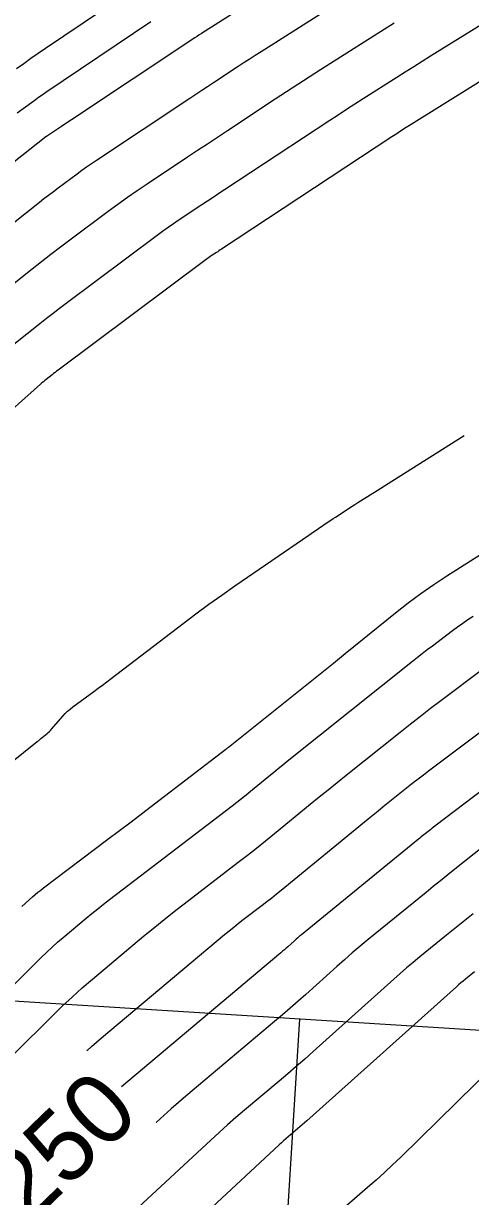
# Model space of a CAD drawing. Extents: x 658976 to 668721, y 639543 to 647196.
# Drawn here: x 662212.5 to 662250.4, y 642049.5 to 642148.9 of the extents above; entities that cross this region are included whole.
import ezdxf

# ---------------------------------------------------------------- set-up
doc = ezdxf.new("R2010")
doc.units = 0
for name, color, linetype in [('Ex_Contour Labels', 7, 'Continuous'), ('Ex_Major Contours', 7, 'Continuous'), ('Ex_Minor Contours', 7, 'Continuous'), ('R_Grid', 7, 'Continuous')]:
    doc.layers.add(name, color=color, linetype=linetype)

msp = doc.modelspace()

# ---------------------------------------------------------------- linework, layer by layer
at = {"layer": 'Ex_Major Contours'}
for points in [[(662260.863, 642150.057), (662245.334, 642140.359), (662245.199, 642140.274), (662245.064, 642140.189), (662244.929, 642140.104), (662244.794, 642140.019), (662244.256, 642139.676), (662244.122, 642139.59), (662243.988, 642139.504), (662243.854, 642139.417), (662243.721, 642139.329), (662229.292, 642129.81), (662229.182, 642129.738), (662229.072, 642129.665), (662228.962, 642129.592), (662228.852, 642129.519), (662228.413, 642129.228), (662228.303, 642129.154), (662228.195, 642129.079), (662228.088, 642129.003), (662227.982, 642128.924), (662215.452, 642119.552), (662215.325, 642119.457), (662215.199, 642119.36), (662215.074, 642119.263), (662214.949, 642119.165), (662214.451, 642118.77), (662214.327, 642118.671), (662214.205, 642118.57), (662214.084, 642118.466), (662213.964, 642118.362), (662200.887, 642106.7)], [(662223.312, 642149.067), (662214.425, 642143.078), (662214.114, 642142.866), (662213.805, 642142.651), (662213.498, 642142.433), (662213.193, 642142.212), (662211.978, 642141.323)], [(662207.87, 642083.419), (662213.687, 642088.072), (662213.791, 642088.156), (662213.896, 642088.241), (662213.999, 642088.326), (662214.103, 642088.412), (662214.516, 642088.755), (662214.617, 642088.843), (662214.715, 642088.935), (662214.808, 642089.031), (662214.898, 642089.131), (662215.85, 642090.237), (662216.043, 642090.449), (662216.248, 642090.649), (662216.463, 642090.838), (662216.69, 642091.014), (662218.466, 642092.321), (662218.838, 642092.596), (662219.21, 642092.873), (662219.58, 642093.152), (662219.948, 642093.433), (662226.037, 642098.094), (662227.115, 642098.909), (662228.203, 642099.709), (662229.301, 642100.496), (662230.409, 642101.268), (662236.679, 642105.579), (662236.884, 642105.72), (662237.089, 642105.86), (662237.295, 642106), (662237.502, 642106.138), (662238.328, 642106.693), (662238.535, 642106.831), (662238.742, 642106.969), (662238.949, 642107.107), (662239.157, 642107.243), (662240.125, 642107.879), (662240.356, 642108.03), (662240.588, 642108.18), (662240.82, 642108.329), (662241.053, 642108.477), (662242.46, 642109.366), (662242.772, 642109.563), (662243.084, 642109.76), (662243.397, 642109.957), (662243.709, 642110.154), (662249.833, 642114.007)], [(662259.02, 642089.769), (662247.348, 642080.907), (662247.232, 642080.818), (662247.115, 642080.728), (662246.999, 642080.638), (662246.884, 642080.547), (662246.423, 642080.182), (662246.308, 642080.091), (662246.193, 642079.999), (662246.079, 642079.907), (662245.965, 642079.814), (662236.047, 642071.702), (662235.899, 642071.579), (662235.753, 642071.456), (662235.608, 642071.33), (662235.465, 642071.203), (662234.894, 642070.691), (662234.751, 642070.563), (662234.607, 642070.437), (662234.461, 642070.312), (662234.315, 642070.188), (662220.825, 642058.82)]]:
    msp.add_lwpolyline(points, dxfattribs=at)
at = {"layer": 'Ex_Minor Contours'}
for points in [[(662246.721, 642160.247), (662227.599, 642148.079), (662227.551, 642148.049), (662227.504, 642148.018), (662227.456, 642147.987), (662227.409, 642147.956), (662227.22, 642147.832), (662227.173, 642147.8), (662227.126, 642147.769), (662227.078, 642147.738), (662227.031, 642147.707), (662216.574, 642140.769), (662216.362, 642140.628), (662216.149, 642140.486), (662215.938, 642140.344), (662215.726, 642140.202), (662214.467, 642139.354), (662214.458, 642139.347), (662214.448, 642139.34), (662214.424, 642139.322), (662214.41, 642139.312), (662199.749, 642127.717)], [(662245.317, 642154.603), (662232.638, 642146.535), (662232.132, 642146.212), (662231.627, 642145.886), (662231.124, 642145.558), (662230.621, 642145.228), (662228.615, 642143.905), (662228.114, 642143.574), (662227.613, 642143.243), (662227.112, 642142.911), (662226.611, 642142.579), (662218.693, 642137.326), (662218.277, 642137.046), (662217.866, 642136.76), (662217.459, 642136.469), (662217.055, 642136.172), (662215.451, 642134.971), (662215.051, 642134.67), (662214.652, 642134.366), (662214.257, 642134.059), (662213.863, 642133.749), (662204.225, 642126.118)], [(662257.022, 642152.414), (662246.995, 642146.153), (662246.279, 642145.705), (662245.565, 642145.255), (662244.851, 642144.805), (662244.139, 642144.352), (662241.29, 642142.54), (662240.579, 642142.085), (662239.87, 642141.628), (662239.162, 642141.167), (662238.457, 642140.704), (662229.546, 642134.825), (662229.066, 642134.508), (662228.585, 642134.191), (662228.105, 642133.873), (662227.626, 642133.555), (662225.707, 642132.282), (662225.23, 642131.96), (662224.757, 642131.632), (662224.289, 642131.297), (662223.826, 642130.956), (662216.146, 642125.211), (662215.582, 642124.786), (662215.021, 642124.357), (662214.462, 642123.924), (662213.907, 642123.488), (662211.691, 642121.733)], [(662219.113, 642149.99), (662214.383, 642146.802), (662213.765, 642146.382), (662213.152, 642145.955), (662212.543, 642145.523), (662211.939, 642145.085)], [(662243.913, 642148.959), (662237.677, 642144.991), (662236.713, 642144.375), (662235.75, 642143.754), (662234.791, 642143.129), (662233.834, 642142.501), (662229.8, 642139.84), (662228.95, 642139.278), (662228.099, 642138.716), (662227.249, 642138.153), (662226.4, 642137.59), (662222.986, 642135.326), (662222.149, 642134.761), (662221.319, 642134.185), (662220.498, 642133.598), (662219.685, 642132.998), (662216.449, 642130.578), (662215.643, 642129.97), (662214.84, 642129.357), (662214.042, 642128.738), (662213.247, 642128.114), (662208.727, 642124.535)], [(662212.38, 642074.093), (662213.287, 642074.911), (662213.516, 642075.112), (662213.749, 642075.309), (662213.987, 642075.501), (662214.228, 642075.687), (662219.667, 642079.796), (662220.654, 642080.543), (662221.64, 642081.291), (662222.624, 642082.041), (662223.608, 642082.793), (662229.657, 642087.423), (662229.675, 642087.437), (662229.694, 642087.451), (662229.712, 642087.466), (662229.73, 642087.481), (662229.803, 642087.54), (662229.821, 642087.555), (662229.839, 642087.57), (662229.857, 642087.584), (662229.875, 642087.599), (662235.801, 642092.341), (662236.794, 642093.137), (662237.786, 642093.934), (662238.776, 642094.734), (662239.765, 642095.535), (662244.032, 642098.997), (662245.084, 642099.825), (662246.158, 642100.623), (662247.256, 642101.388), (662248.375, 642102.122), (662255.228, 642106.474)], [(662205.833, 642061.593), (662214.025, 642069.778), (662214.477, 642070.219), (662214.938, 642070.651), (662215.409, 642071.073), (662215.888, 642071.484), (662217.825, 642073.111), (662218.311, 642073.514), (662218.802, 642073.912), (662219.298, 642074.305), (662219.798, 642074.692), (662230.181, 642082.64), (662230.577, 642082.946), (662230.972, 642083.255), (662231.363, 642083.568), (662231.752, 642083.884), (662233.303, 642085.154), (662233.691, 642085.47), (662234.08, 642085.786), (662234.469, 642086.101), (662234.86, 642086.415), (662245.45, 642094.888), (662245.869, 642095.221), (662246.289, 642095.55), (662246.713, 642095.876), (662247.139, 642096.199), (662248.847, 642097.484), (662249.277, 642097.801), (662249.713, 642098.11), (662250.154, 642098.411), (662250.601, 642098.703)], [(662211.704, 642061.58), (662214.967, 642064.839), (662215.791, 642065.645), (662216.632, 642066.433), (662217.49, 642067.202), (662218.365, 642067.952), (662222.696, 642071.589), (662223.629, 642072.363), (662224.571, 642073.127), (662225.521, 642073.881), (662226.48, 642074.623), (662230.705, 642077.857), (662231.48, 642078.455), (662232.249, 642079.059), (662233.014, 642079.67), (662233.774, 642080.287), (662236.803, 642082.767), (662237.561, 642083.386), (662238.32, 642084.003), (662239.082, 642084.618), (662239.845, 642085.23), (662244.4, 642088.875), (662245.26, 642089.558), (662246.125, 642090.234), (662246.995, 642090.904), (662247.871, 642091.568), (662251.381, 642094.208)], [(662217.88, 642061.863), (662217.893, 642061.875), (662218.293, 642062.25), (662218.701, 642062.616), (662219.117, 642062.973), (662229.536, 642071.72), (662229.926, 642072.045), (662230.321, 642072.365), (662230.719, 642072.68), (662231.121, 642072.991), (662232.735, 642074.227), (662233.137, 642074.537), (662233.537, 642074.851), (662233.934, 642075.168), (662234.328, 642075.489), (662241.716, 642081.538), (662242.137, 642081.881), (662242.558, 642082.223), (662242.98, 642082.564), (662243.404, 642082.904), (662245.099, 642084.26), (662245.524, 642084.598), (662245.951, 642084.932), (662246.381, 642085.263), (662246.814, 642085.591), (662255.951, 642092.465)], [(662251.507, 642079.209), (662249.051, 642077.266), (662248.438, 642076.779), (662247.827, 642076.29), (662247.218, 642075.798), (662246.611, 642075.304), (662241.71, 642071.295), (662241.033, 642070.735), (662240.363, 642070.167), (662239.699, 642069.592), (662239.041, 642069.008), (662236.424, 642066.661), (662235.768, 642066.077), (662235.107, 642065.498), (662234.442, 642064.924), (662233.772, 642064.355), (662226.278, 642058.04), (662225.646, 642057.501), (662225.02, 642056.954), (662224.402, 642056.4), (662223.79, 642055.838), (662223.748, 642055.799)], [(662250.594, 642073.492), (662250.024, 642073.04), (662249.457, 642072.585), (662248.891, 642072.128), (662248.327, 642071.669), (662246.075, 642069.827), (662245.515, 642069.363), (662244.96, 642068.893), (662244.41, 642068.417), (662243.866, 642067.934), (662237.047, 642061.817), (662236.333, 642061.181), (662235.614, 642060.551), (662234.89, 642059.927), (662234.161, 642059.308), (662231.237, 642056.843), (662230.509, 642056.223), (662229.79, 642055.594), (662229.078, 642054.956), (662228.374, 642054.31), (662221.859, 642048.256)], [(662250.699, 642068.571), (662249.932, 642067.943), (662249.741, 642067.785), (662249.552, 642067.625), (662249.365, 642067.462), (662249.179, 642067.298), (662236.517, 642055.939), (662236.323, 642055.767), (662236.128, 642055.595), (662235.931, 642055.426), (662235.733, 642055.258), (662234.939, 642054.588), (662234.741, 642054.42), (662234.546, 642054.249), (662234.353, 642054.075), (662234.161, 642053.9), (662221.203, 642041.858)], [(662252.382, 642060.618), (662244.457, 642052.874), (662243.772, 642052.215), (662243.078, 642051.566), (662242.374, 642050.928), (662241.66, 642050.301), (662238.786, 642047.812)]]:
    msp.add_lwpolyline(points, dxfattribs=at)
at = {"layer": 'R_Grid'}
for p, q in [((661637.1, 642102.197), (663134.15, 642008.176)), ((662220.25, 641815.08), (662235.92, 642064.589))]:
    msp.add_line(p, q, dxfattribs=at)

# ---------------------------------------------------------------- texts
at = {"layer": 'Ex_Contour Labels'}
msp.add_text('1250', height=6, rotation=44.06137, dxfattribs=at).set_placement((662209.737, 642043.915))

doc.saveas('drawing.dxf')
